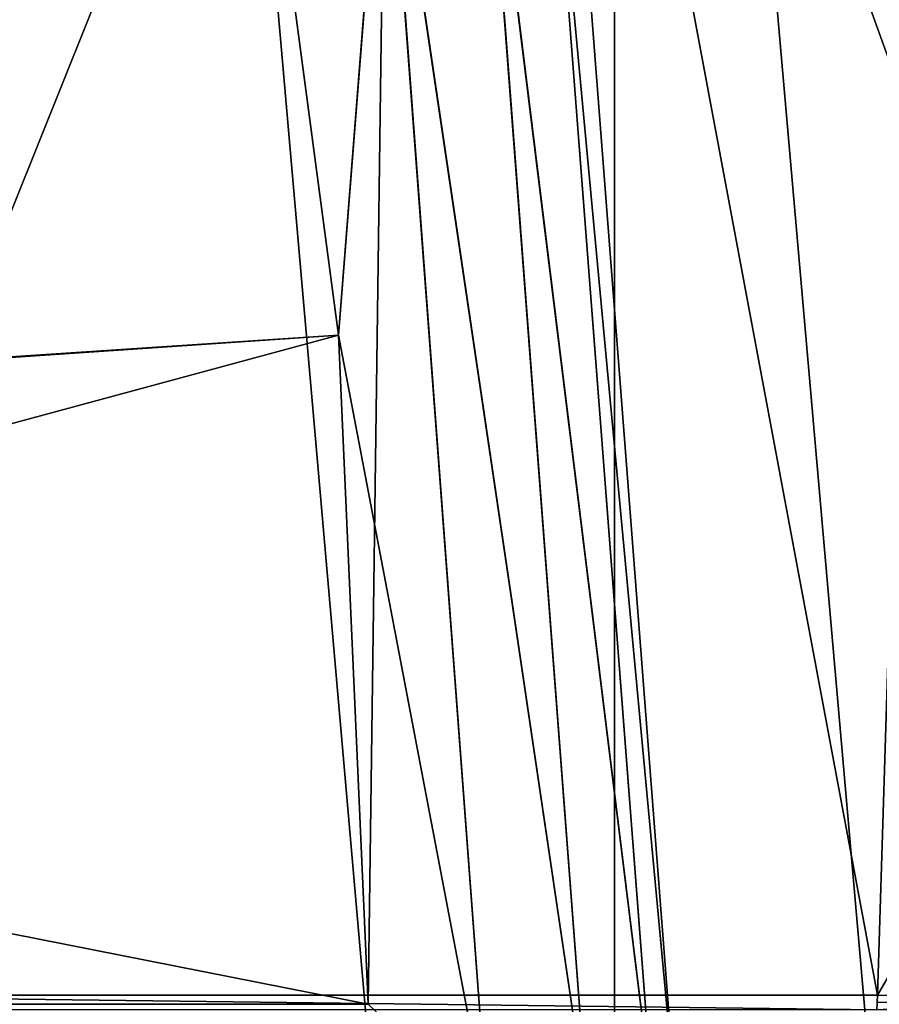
# Model space of a CAD drawing. Header units: metres. Extents: x -109 to 109, y -432 to 89.
# Tile 931 of 955: x 20.63 to 23.08, y 0 to 2.8. Entities that reach past the tile are written whole.
import ezdxf

# ---------------------------------------------------------------- set-up
doc = ezdxf.new("R2010")
doc.units = ezdxf.units.M
doc.layers.add('solid_506360_24502164_01', color=7, linetype='CONTINUOUS')

msp = doc.modelspace()

# ---------------------------------------------------------------- linework, layer by layer
at = {"layer": 'solid_506360_24502164_01'}
for points in [[(22.323967, -8.125516, 127), (22.323967, 8.125516, 127), (20.573956, 11.878408, 127)], [(20.573956, -11.878408, 127), (22.323967, -8.125516, 127), (20.573956, 11.878408, 127)], [(23.395897, -4.125048, 127), (23.395897, 4.125048, 127), (22.323967, 8.125516, 127)], [(22.323967, -8.125516, 127), (23.395897, -4.125048, 127), (22.323967, 8.125516, 127)], [(20.471806, 6.344521, 29.674709), (22.002974, 5.742362, 31.182158), (19.709539, 0.026183, 28.998968)], [(22.002974, 5.742362, 31.182158), (23.072134, 0.026183, 32.373741), (19.709539, 0.026183, 28.998968)], [(22.002974, 5.742362, 31.182158), (23.151236, 2.56124, 32.467113), (23.072134, 0.026183, 32.373741)], [(22.002974, 5.742362, 31.182158), (23.379808, 5.066032, 32.741287), (23.151236, 2.56124, 32.467113)], [(21.286163, 3.795319, 500.125549), (14.215618, 2.857644, 501), (14.4287, 1.436069, 501)], [(21.286167, 3.795303, 481.874451), (14.430161, 1.421316, 481), (14.221418, 2.82865, 481)], [(21.537779, 1.905068, 500.125549), (21.286163, 3.795319, 500.125549), (14.4287, 1.436069, 501)], [(21.286167, 3.795303, 481.874451), (21.537781, 1.90506, 481.874451), (14.430161, 1.421316, 481)], [(21.670485, 3.588639, 500.017975), (21.286163, 3.795319, 500.125549), (21.537779, 1.905068, 500.125549)], [(21.669863, 3.588469, 481.981689), (21.537781, 1.90506, 481.874451), (21.286167, 3.795303, 481.874451)], [(22.125431, 3.714919, 482.512726), (22.18771, 3.735713, 482.867004), (22.498238, -0.281604, 482.867004)], [(22.125677, 3.715003, 499.486603), (22.498238, -0.281604, 499.132996), (22.18771, 3.735713, 499.132996)], [(22.498238, -0.281604, 499.132996), (22.498238, -0.281604, 482.867004), (22.18771, 3.735713, 482.867004)], [(22.18771, 3.735713, 499.132996), (22.498238, -0.281604, 499.132996), (22.18771, 3.735713, 482.867004)], [(21.945013, 3.663572, 482.204102), (22.125431, 3.714919, 482.512726), (22.433266, -0.289601, 482.512726)], [(21.945477, 3.663708, 499.795349), (22.433523, -0.289568, 499.486603), (22.125677, 3.715003, 499.486603)], [(22.433266, -0.289601, 482.512726), (22.125431, 3.714919, 482.512726), (22.498238, -0.281604, 482.867004)], [(22.125677, 3.715003, 499.486603), (22.433523, -0.289568, 499.486603), (22.498238, -0.281604, 499.132996)], [(21.669863, 3.588469, 481.981689), (21.945013, 3.663572, 482.204102), (22.246622, -0.305188, 482.204102)], [(21.945477, 3.663708, 499.795349), (21.670485, 3.588639, 500.017975), (22.247103, -0.305145, 499.795349)], [(22.246622, -0.305188, 482.204102), (21.945013, 3.663572, 482.204102), (22.433266, -0.289601, 482.512726)], [(21.945477, 3.663708, 499.795349), (22.247103, -0.305145, 499.795349), (22.433523, -0.289568, 499.486603)], [(21.670485, 3.588639, 500.017975), (21.537779, 1.905068, 500.125549), (21.62187, 0, 500.125549)], [(21.962551, -0.326229, 481.981689), (21.537781, 1.90506, 481.874451), (21.669863, 3.588469, 481.981689)], [(21.963192, -0.32618, 500.017975), (21.670485, 3.588639, 500.017975), (21.62187, 0, 500.125549)], [(21.962551, -0.326229, 481.981689), (21.669863, 3.588469, 481.981689), (22.246622, -0.305188, 482.204102)], [(22.247103, -0.305145, 499.795349), (21.670485, 3.588639, 500.017975), (21.963192, -0.32618, 500.017975)], [(24.416479, 2.334048, 33.723476), (23.072134, 0.026183, 32.373741), (23.151236, 2.56124, 32.467113)], [(24.416479, 2.334048, 33.723476), (23.839046, 0.024728, 33.182262), (23.072134, 0.026183, 32.373741)], [(21.537779, 1.905068, 500.125549), (14.4287, 1.436069, 501), (14.5, 0, 501)], [(21.537781, 1.90506, 481.874451), (21.62187, 0, 481.874451), (14.430161, 1.421316, 481)], [(21.62187, 0, 500.125549), (21.537779, 1.905068, 500.125549), (14.5, 0, 501)], [(21.962551, -0.326229, 481.981689), (21.62187, 0, 481.874451), (21.537781, 1.90506, 481.874451)], [(21.62187, 0, 481.874451), (14.5, 0, 481), (14.430161, 1.421316, 481)], [(19.709539, 0.026183, 28.998968), (23.070387, -0.015697, 32.372814), (19.707922, -0.015697, 28.998545)], [(23.072134, 0.026183, 32.373741), (23.070387, -0.015697, 32.372814), (19.709539, 0.026183, 28.998968)], [(23.071623, 0.004887, 32.373432), (23.070387, -0.015697, 32.372814), (23.072134, 0.026183, 32.373741)], [(23.839046, 0.024728, 33.182262), (23.070387, -0.015697, 32.372814), (23.071623, 0.004887, 32.373432)], [(23.836823, -0.029999, 33.181396), (23.070387, -0.015697, 32.372814), (23.839046, 0.024728, 33.182262)], [(23.839046, 0.024728, 33.182262), (23.071623, 0.004887, 32.373432), (23.072134, 0.026183, 32.373741)]]:
    msp.add_3dface(points, dxfattribs=at)

doc.saveas('drawing.dxf')
